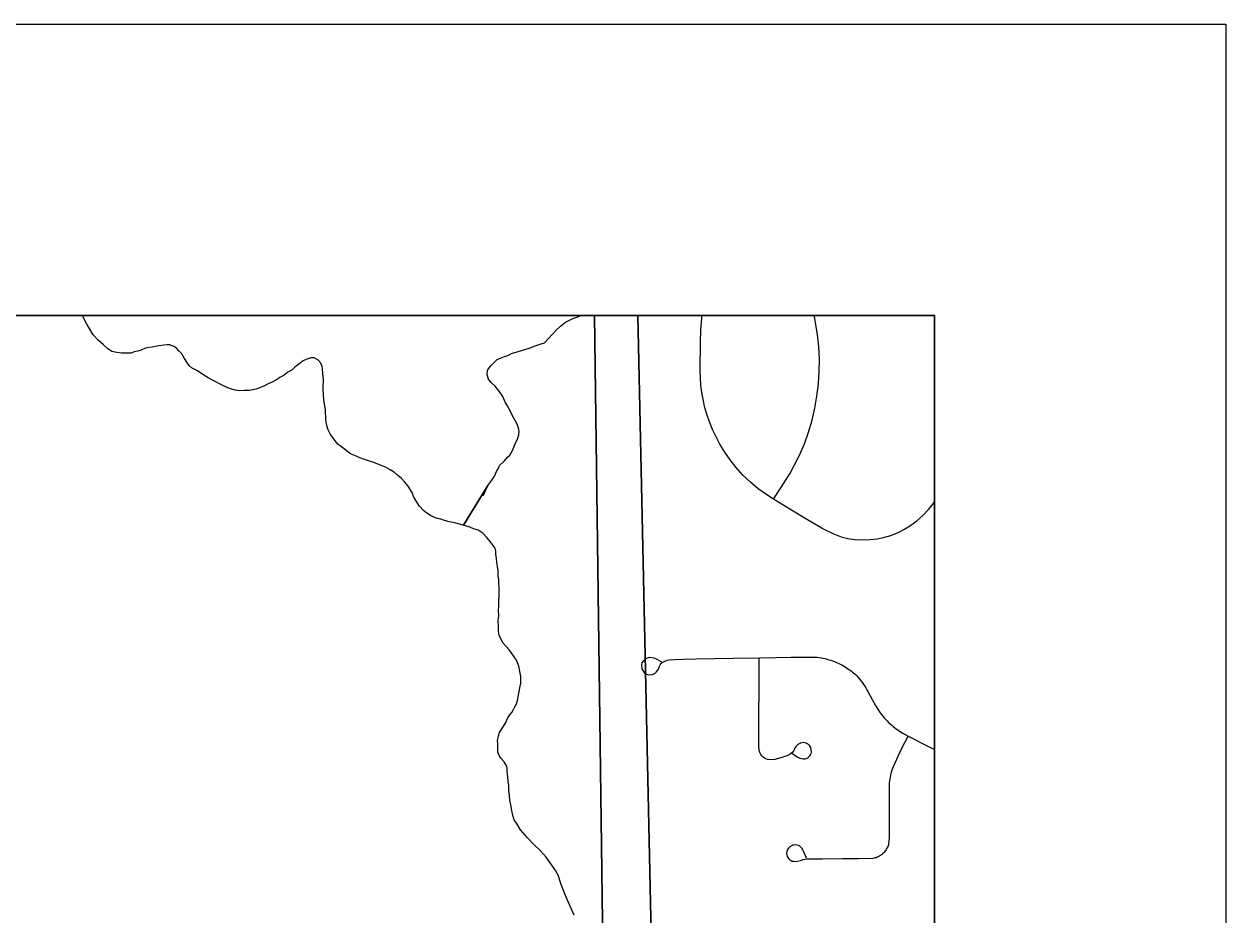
# Model space of a CAD drawing. Extents: x 0 to 34, y 0 to 22.
# Drawn here: x 8.5876 to 9, y 20.6945 to 21 of the extents above; entities that cross this region are included whole.
import ezdxf

# ---------------------------------------------------------------- set-up
doc = ezdxf.new("R2010")
doc.units = 0
for name, color, linetype in [('Default', 7, 'Continuous'), ('GM_X_City_Street', 7, 'Continuous'), ('GM_X_Major_River', 7, 'Continuous'), ('GM_X_Minor_River', 7, 'Continuous'), ('GM_X_Rail_Line_Text', 7, 'Continuous'), ('GM_X_Unincorporated', 7, 'Continuous'), ('SH_Data', 7, 'Continuous')]:
    doc.layers.add(name, color=color, linetype=linetype)

msp = doc.modelspace()

# ---------------------------------------------------------------- linework, layer by layer
at = {"layer": 'Default'}
for points in [[(8.79823, 20.9), (8.3203, 20.9), (8.3349, 20.51103), (8.53725, 20.51469), (8.78511, 20.51836), (8.8065, 20.51855)], [(8.9, 20.51967), (8.9, 20.9), (8.79823, 20.9), (8.8065, 20.51855)]]:
    msp.add_lwpolyline(points, close=True, dxfattribs=at)
at = {"layer": 'GM_X_City_Street'}
for points in [[(8.86138, 20.82712), (8.85643, 20.82995), (8.84977, 20.83394), (8.84474, 20.83711), (8.8421, 20.83876), (8.83956, 20.84064), (8.83701, 20.84274), (8.83429, 20.84529), (8.83197, 20.84791), (8.82986, 20.85055), (8.82806, 20.85314), (8.82635, 20.85595), (8.82505, 20.85849), (8.82389, 20.86096), (8.82283, 20.8636), (8.822, 20.86593), (8.82127, 20.86843), (8.82061, 20.87135), (8.82015, 20.8737), (8.81987, 20.87616), (8.8197, 20.87862), (8.81958, 20.88122), (8.81967, 20.8908), (8.81989, 20.89519), (8.82015, 20.89901), (8.82023, 20.9)], [(8.84474, 20.83711), (8.84831, 20.84254), (8.85045, 20.84603), (8.85189, 20.84866), (8.8537, 20.8522), (8.85535, 20.8561), (8.85678, 20.86009), (8.85798, 20.86415), (8.85895, 20.86827), (8.85969, 20.87244), (8.8602, 20.87664), (8.86047, 20.88087), (8.86051, 20.88511), (8.86031, 20.88933), (8.86014, 20.89158), (8.8598, 20.8942), (8.85882, 20.89963), (8.85875, 20.9)], [(8.86138, 20.82712), (8.86513, 20.82527), (8.86803, 20.82418), (8.8703, 20.82362), (8.87276, 20.82322), (8.87531, 20.8231), (8.87778, 20.8232), (8.88035, 20.82349), (8.88256, 20.82395), (8.885, 20.82463), (8.8875, 20.8256), (8.88974, 20.8268), (8.89188, 20.82811), (8.89396, 20.82962), (8.89597, 20.83147), (8.89791, 20.83348), (8.89926, 20.83503), (8.9, 20.83612)], [(8.80648, 20.78115), (8.80488, 20.78205), (8.80383, 20.78249), (8.80308, 20.78269), (8.80224, 20.78273), (8.80173, 20.78263), (8.80124, 20.78245), (8.80078, 20.7822), (8.80037, 20.78189), (8.80002, 20.78151), (8.79965, 20.78092), (8.79946, 20.78029), (8.79964, 20.77887), (8.79991, 20.77831), (8.80026, 20.7778), (8.80057, 20.77748), (8.80093, 20.77722), (8.80154, 20.77695), (8.80198, 20.77686), (8.80323, 20.77699), (8.80371, 20.77718), (8.80416, 20.77744), (8.80456, 20.77776), (8.80503, 20.77831), (8.8053, 20.77877), (8.80549, 20.77928), (8.80566, 20.77979), (8.80591, 20.78025), (8.80623, 20.78066), (8.80661, 20.78103), (8.80704, 20.78133), (8.80746, 20.78151), (8.80788, 20.78168), (8.80831, 20.78183), (8.80913, 20.78197), (8.81099, 20.78209), (8.81388, 20.78219), (8.81811, 20.78232), (8.82448, 20.78245), (8.83108, 20.78254), (8.83989, 20.78262), (8.84553, 20.78274), (8.85071, 20.78284), (8.85568, 20.78293), (8.85975, 20.78286), (8.86042, 20.78276), (8.8611, 20.78265), (8.86177, 20.78252), (8.86244, 20.78238), (8.8631, 20.78221), (8.86376, 20.78202), (8.86441, 20.78182), (8.86506, 20.7816), (8.8657, 20.78136), (8.86634, 20.7811), (8.86697, 20.78083), (8.86759, 20.78054), (8.8682, 20.78023), (8.86876, 20.77992), (8.86931, 20.77959), (8.86986, 20.77925), (8.87063, 20.77871), (8.87107, 20.77842), (8.87151, 20.77811), (8.87193, 20.77778), (8.87234, 20.77744), (8.87274, 20.77708), (8.87312, 20.7767), (8.87395, 20.77578), (8.87441, 20.77523), (8.87485, 20.77468), (8.87527, 20.77411), (8.87568, 20.77353), (8.87607, 20.77294), (8.87645, 20.77234), (8.87681, 20.77173), (8.87716, 20.77112), (8.87859, 20.7684), (8.87976, 20.76634), (8.88053, 20.76505), (8.88094, 20.76445), (8.88137, 20.76385), (8.88181, 20.76327), (8.88226, 20.76269), (8.88274, 20.76213), (8.88323, 20.76159), (8.88373, 20.76105), (8.88425, 20.76053), (8.88478, 20.76003), (8.88532, 20.75954), (8.88588, 20.75906), (8.88735, 20.75798), (8.88912, 20.7568), (8.89092, 20.75579), (8.89798, 20.75223), (8.9, 20.75121)], [(8.85119, 20.74989), (8.85311, 20.74855), (8.85384, 20.74825), (8.85443, 20.7481), (8.85499, 20.74802), (8.85564, 20.74806), (8.85609, 20.74819), (8.85651, 20.74841), (8.85689, 20.74869), (8.85722, 20.74903), (8.85748, 20.74942), (8.85767, 20.74985), (8.85778, 20.75027), (8.85753, 20.75193), (8.85713, 20.75255), (8.85678, 20.75289), (8.85637, 20.75317), (8.85593, 20.75339), (8.85546, 20.75352), (8.85496, 20.75357), (8.85399, 20.75343), (8.85352, 20.7532), (8.85309, 20.7529), (8.85289, 20.75273), (8.85253, 20.75235), (8.85223, 20.75192), (8.85201, 20.75136), (8.85172, 20.75084), (8.85137, 20.75036), (8.85095, 20.74994), (8.85047, 20.74957), (8.84969, 20.74915), (8.84733, 20.74837), (8.84527, 20.74777), (8.84465, 20.74764), (8.84274, 20.74776), (8.84214, 20.74797), (8.84164, 20.74826), (8.84119, 20.74861), (8.8408, 20.74902), (8.84045, 20.74948), (8.84018, 20.74998), (8.83997, 20.75051), (8.83984, 20.75107), (8.83977, 20.75218), (8.83989, 20.78262)], [(8.85604, 20.71396), (8.85542, 20.71558), (8.85495, 20.71661), (8.85475, 20.71703), (8.85448, 20.71743), (8.85414, 20.71777), (8.85376, 20.71806), (8.85333, 20.71827), (8.85287, 20.71841), (8.85216, 20.71848), (8.85168, 20.71844), (8.85144, 20.71838), (8.85099, 20.71823), (8.85078, 20.71812), (8.85038, 20.71786), (8.85002, 20.71754), (8.84959, 20.71696), (8.84931, 20.7163), (8.84926, 20.71572), (8.84932, 20.71506), (8.84947, 20.71458), (8.84971, 20.71413), (8.85001, 20.71373), (8.85038, 20.71338), (8.8508, 20.71311), (8.85121, 20.71298), (8.85179, 20.71289), (8.85239, 20.71283), (8.85305, 20.71294), (8.85401, 20.71316), (8.85495, 20.71351), (8.85557, 20.71363), (8.85612, 20.71369), (8.85668, 20.71373), (8.86163, 20.71378), (8.86839, 20.71384), (8.87397, 20.71389), (8.87894, 20.714), (8.87929, 20.71406), (8.87964, 20.71414), (8.87998, 20.71424), (8.88032, 20.71436), (8.88065, 20.71449), (8.88097, 20.71465), (8.88128, 20.71482), (8.88158, 20.715), (8.88188, 20.71521), (8.88216, 20.71543), (8.88243, 20.71566), (8.88268, 20.7159), (8.88293, 20.71617), (8.88315, 20.71644), (8.88337, 20.71673), (8.88356, 20.71702), (8.88375, 20.71733), (8.88391, 20.71765), (8.88406, 20.71797), (8.88418, 20.7183), (8.8843, 20.71864), (8.88439, 20.71899), (8.88457, 20.72087), (8.88462, 20.72297), (8.88458, 20.73087), (8.88455, 20.73752), (8.88461, 20.73981), (8.88467, 20.74045), (8.88476, 20.74108), (8.88486, 20.74172), (8.88499, 20.74235), (8.88513, 20.74297), (8.88529, 20.74359), (8.88547, 20.74421), (8.88567, 20.74482), (8.88589, 20.74542), (8.88874, 20.75141), (8.89092, 20.75579)]]:
    msp.add_lwpolyline(points, dxfattribs=at)
at = {"layer": 'GM_X_Major_River'}
for points in [[(8.68988, 20.88261), (8.68947, 20.88374), (8.68849, 20.88485), (8.68715, 20.88558), (8.68601, 20.88555), (8.68469, 20.88513), (8.68337, 20.88453), (8.68189, 20.88335), (8.68058, 20.88236), (8.67966, 20.88139), (8.67816, 20.88059), (8.67686, 20.8796), (8.67536, 20.8788), (8.67406, 20.87782), (8.67275, 20.87721), (8.67144, 20.87661), (8.66994, 20.87581), (8.66844, 20.8752), (8.66731, 20.87479), (8.66617, 20.87457), (8.66504, 20.87435), (8.66314, 20.8743), (8.66163, 20.87426), (8.6601, 20.87441), (8.65895, 20.87476), (8.65761, 20.8753), (8.65627, 20.87583), (8.65511, 20.87637), (8.65087, 20.87873), (8.64894, 20.87982), (8.6472, 20.88111), (8.64528, 20.88201), (8.6443, 20.88293), (8.64351, 20.88405), (8.64272, 20.88536), (8.64173, 20.88686), (8.64075, 20.88797), (8.63996, 20.8889), (8.639, 20.88945), (8.63765, 20.88998), (8.63671, 20.88996), (8.63557, 20.88993), (8.63386, 20.88969), (8.63273, 20.88947), (8.6316, 20.88925), (8.63046, 20.88903), (8.62933, 20.88881), (8.62783, 20.8882), (8.6267, 20.88779), (8.62538, 20.88757), (8.62444, 20.88716), (8.62273, 20.88712), (8.62121, 20.88708), (8.61949, 20.88741), (8.61778, 20.88775), (8.61642, 20.88866), (8.61487, 20.88995), (8.61311, 20.89162), (8.61136, 20.89347), (8.61017, 20.89534), (8.60917, 20.89703), (8.60837, 20.89853), (8.60767, 20.9)], [(8.75226, 20.75933), (8.75299, 20.76048), (8.75353, 20.76183), (8.75425, 20.76299), (8.75499, 20.76396), (8.75553, 20.76493), (8.75607, 20.76589), (8.75662, 20.76685), (8.75697, 20.76801), (8.7578, 20.7724), (8.75814, 20.77393), (8.75811, 20.77507), (8.75808, 20.77621), (8.75785, 20.77735), (8.75763, 20.77867), (8.75741, 20.77981), (8.757, 20.78094), (8.75659, 20.78188), (8.7558, 20.783), (8.75501, 20.78412), (8.75422, 20.78524), (8.75305, 20.78654), (8.75207, 20.78765), (8.75127, 20.78915), (8.75066, 20.79047), (8.75044, 20.79179), (8.75039, 20.7935), (8.75034, 20.7954), (8.75049, 20.79712), (8.75043, 20.79902), (8.75059, 20.80035), (8.75056, 20.8013), (8.75053, 20.80244), (8.75068, 20.80397), (8.75064, 20.80549), (8.7506, 20.80682), (8.75057, 20.80815), (8.75053, 20.80948), (8.75031, 20.81061), (8.75029, 20.81156), (8.75026, 20.81251), (8.75003, 20.81403), (8.7498, 20.81535), (8.74977, 20.81668), (8.74954, 20.8182), (8.74951, 20.81934), (8.74929, 20.82028), (8.74791, 20.82215), (8.74713, 20.82308), (8.74634, 20.82401), (8.74517, 20.82531), (8.74343, 20.8264), (8.7419, 20.82693), (8.74055, 20.82747), (8.73825, 20.82817), (8.73577, 20.82886), (8.73481, 20.82903), (8.7331, 20.82937), (8.73195, 20.82971), (8.7306, 20.83025), (8.72946, 20.83041), (8.7285, 20.83077), (8.72715, 20.83149), (8.7258, 20.83222), (8.72464, 20.83314), (8.72327, 20.83462), (8.72227, 20.8363), (8.72128, 20.83799), (8.72087, 20.83912), (8.72027, 20.84025), (8.71947, 20.84156), (8.7183, 20.84286), (8.71713, 20.84416), (8.71577, 20.84526), (8.7146, 20.84637), (8.71325, 20.8471), (8.7117, 20.84801), (8.70998, 20.84872), (8.70902, 20.84908), (8.70767, 20.84961), (8.70614, 20.85014), (8.70442, 20.85067), (8.70288, 20.8512), (8.70135, 20.85192), (8.69962, 20.85263), (8.69651, 20.85502), (8.69535, 20.85594), (8.69437, 20.85706), (8.69358, 20.85818), (8.69279, 20.8593), (8.69199, 20.8608), (8.69157, 20.86231), (8.69114, 20.8642), (8.69104, 20.86781), (8.6906, 20.87027), (8.69034, 20.87254), (8.69027, 20.87539), (8.69039, 20.87806), (8.69014, 20.88014), (8.6901, 20.88166), (8.68988, 20.88261)], [(8.77642, 20.69436), (8.774, 20.69981), (8.77298, 20.70226), (8.77196, 20.70489), (8.77093, 20.7081), (8.76993, 20.70978), (8.76934, 20.71072), (8.76815, 20.7124), (8.76677, 20.71426), (8.76481, 20.71649), (8.76247, 20.71871), (8.76033, 20.72094), (8.75797, 20.72373), (8.75678, 20.7256), (8.75579, 20.72709), (8.75537, 20.7286), (8.75495, 20.7303), (8.75471, 20.7322), (8.75428, 20.7339), (8.75423, 20.73561), (8.754, 20.73712), (8.75396, 20.73883), (8.75373, 20.74035), (8.75368, 20.74187), (8.75347, 20.74281), (8.75344, 20.74395), (8.75341, 20.7449), (8.75301, 20.74584), (8.75241, 20.74697), (8.75123, 20.74827), (8.75064, 20.74921), (8.75023, 20.75034), (8.75019, 20.75185), (8.75015, 20.75319), (8.75012, 20.75432), (8.75046, 20.75567), (8.75062, 20.75681), (8.75135, 20.75797), (8.75226, 20.75933)]]:
    msp.add_lwpolyline(points, dxfattribs=at)
at = {"layer": 'GM_X_Minor_River'}
msp.add_lwpolyline([(8.7452, 20.83824), (8.74681, 20.8417), (8.73844, 20.82811), (8.74681, 20.8417), (8.74809, 20.84364), (8.749, 20.84499), (8.74972, 20.84653), (8.75045, 20.84769), (8.7508, 20.84865), (8.75247, 20.85022), (8.75339, 20.85138), (8.75432, 20.85217), (8.75523, 20.85371), (8.75611, 20.85602), (8.75701, 20.85794), (8.75736, 20.8591), (8.75752, 20.86024), (8.75729, 20.86157), (8.75668, 20.86307), (8.75528, 20.86569), (8.75428, 20.86757), (8.75348, 20.86907), (8.75269, 20.87038), (8.75188, 20.87226), (8.75069, 20.87413), (8.74931, 20.87581), (8.74795, 20.8771), (8.74697, 20.87822), (8.74655, 20.87973), (8.7467, 20.88125), (8.74779, 20.8828), (8.7489, 20.88397), (8.75001, 20.88495), (8.75133, 20.88556), (8.75246, 20.88597), (8.75358, 20.88638), (8.7549, 20.88698), (8.75678, 20.8876), (8.75866, 20.88822), (8.76092, 20.88885), (8.76299, 20.88967), (8.76506, 20.89029), (8.76619, 20.8907), (8.76896, 20.89363), (8.77025, 20.89499), (8.77173, 20.89636), (8.77341, 20.89774), (8.77565, 20.89894), (8.77791, 20.89976), (8.77841, 20.9)], dxfattribs=at)
at = {"layer": 'GM_X_Rail_Line_Text'}
msp.add_lwpolyline([(6.99108, 20.48711), (7.05001, 20.48828), (7.12851, 20.48984), (7.41076, 20.49536), (7.55552, 20.49834), (7.74412, 20.50184), (7.95771, 20.5026), (8.18847, 20.50622), (8.37504, 20.51102), (8.37874, 20.51114), (8.38319, 20.51123), (8.39386, 20.51177), (8.41696, 20.51215), (8.45204, 20.51253), (8.78844, 20.51908), (8.88492, 20.52095), (8.9, 20.52117), (8.9, 20.9), (4.27516, 20.9)], dxfattribs=at)
at = {"layer": 'GM_X_Unincorporated'}
for points in [[(8.78339, 20.9), (6.68487, 20.9), (6.69534, 20.4811), (6.99108, 20.48711), (7.12851, 20.48955), (7.41087, 20.49537), (7.55552, 20.49834), (7.74412, 20.50184), (7.8338, 20.50066), (8.38319, 20.51123), (8.39386, 20.51177), (8.41696, 20.51215), (8.45204, 20.51253), (8.78844, 20.51908)], [(8.9, 20.52117), (8.9, 20.9), (8.78339, 20.9), (8.78844, 20.51908), (8.88492, 20.52095)]]:
    msp.add_lwpolyline(points, close=True, dxfattribs=at)
at = {"layer": 'SH_Data'}
for p, q in [((2, 21), (9, 21)), ((9, 21), (9, 14)), ((2.1, 20.9), (8.9, 20.9)), ((8.9, 20.9), (8.9, 14.1))]:
    msp.add_line(p, q, dxfattribs=at)

doc.saveas('drawing.dxf')
